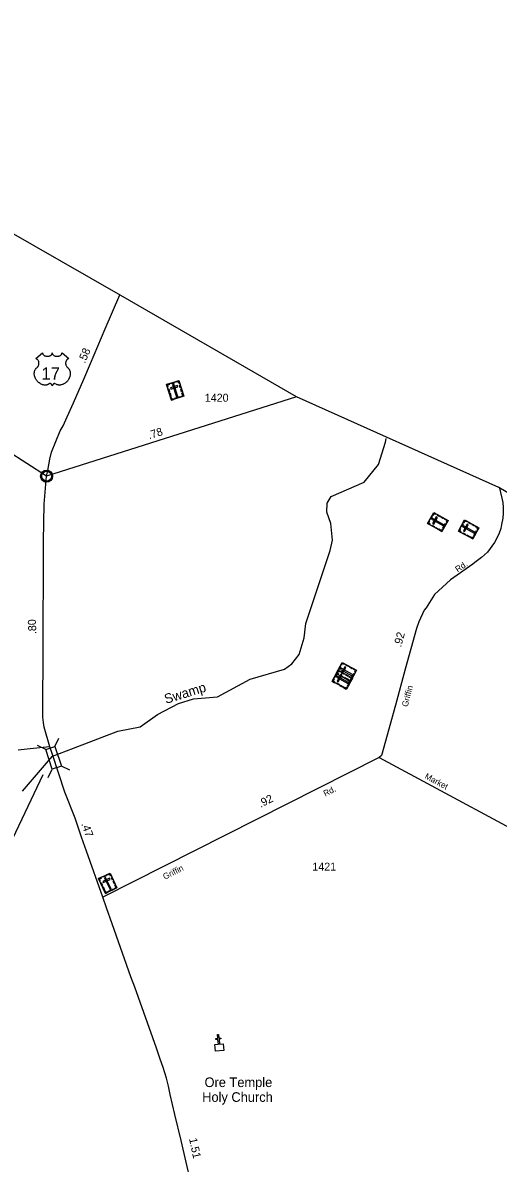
# Model space of a CAD drawing. Extents: x 2532689 to 2764727, y 536648 to 732970.
# Drawn here: x 2569798 to 2577230, y 701027 to 718838 of the extents above; entities that cross this region are included whole.
import ezdxf

# ---------------------------------------------------------------- set-up
doc = ezdxf.new("R2010")
doc.units = 0
for name, color, linetype in [('Exist Boundary Political CountyLine', 7, 'Continuous'), ('Exist Civil Demographics Community CELL', 7, 'Continuous'), ('Exist Cultural Cemetery CELL', 7, 'Continuous'), ('Exist Cultural Church CELL', 7, 'Continuous'), ('Exist Cultural Church Label', 7, 'Continuous'), ('Exist Hydrographic Creek Single Shore', 7, 'Continuous'), ('Exist Hydrographic Swamp Label', 7, 'Continuous'), ('Exist Road Primary US Attributed', 7, 'Continuous'), ('Exist Road Primary US Mileage Hundredths English Label', 7, 'Continuous'), ('Exist Road Primary US Shield CELL', 7, 'Continuous'), ('Exist Road Primary US Shield Number Label', 7, 'Continuous'), ('Exist Road Primary US Structure Standard Bridge CELL', 7, 'Continuous'), ('Exist Road Primary US Structure Standard Bridge Number Label', 7, 'Continuous'), ('Exist Road Secondary Mileage Hundredths English Label', 7, 'Continuous'), ('Exist Road Secondary Type 51 Attributed', 7, 'Continuous'), ('Exist Road Secondary Type 51 Label', 7, 'Continuous'), ('Exist Road Secondary Type 51 Number Label', 7, 'Continuous')]:
    doc.layers.add(name, color=color, linetype=linetype)

msp = doc.modelspace()

# ---------------------------------------------------------------- linework, layer by layer
at = {"layer": 'Exist Boundary Political CountyLine'}
msp.add_lwpolyline([(2594930, 702539), (2594125, 702951), (2591448, 704307), (2588259, 705761), (2583625, 707815), (2577241, 711578), (2574077, 712998), (2571328, 714581), (2560378, 720855), (2555265, 723493), (2546974, 728176), (2544857, 729105)], dxfattribs=at)
at = {"layer": 'Exist Civil Demographics Community CELL'}
msp.add_lwpolyline([(2570092, 711769), (2570093, 711775), (2570095, 711781), (2570098, 711789), (2570101, 711794), (2570104, 711800), (2570108, 711805), (2570112, 711810), (2570117, 711814), (2570122, 711819), (2570128, 711822), (2570132, 711825), (2570138, 711828), (2570143, 711830), (2570149, 711832), (2570153, 711833), (2570158, 711834), (2570162, 711834), (2570168, 711835), (2570173, 711835), (2570178, 711834), (2570183, 711834), (2570188, 711833), (2570193, 711831), (2570198, 711829), (2570205, 711826), (2570211, 711823), (2570216, 711819), (2570221, 711815), (2570225, 711812), (2570229, 711808), (2570233, 711803), (2570236, 711798), (2570239, 711793), (2570241, 711788), (2570243, 711783), (2570245, 711778), (2570246, 711774), (2570247, 711768), (2570248, 711763), (2570248, 711757), (2570248, 711751), (2570248, 711745), (2570247, 711740), (2570245, 711734), (2570243, 711728), (2570241, 711723), (2570238, 711717), (2570234, 711712), (2570231, 711707), (2570227, 711702), (2570221, 711697), (2570216, 711693), (2570211, 711690), (2570207, 711687), (2570200, 711684), (2570193, 711681), (2570187, 711680), (2570181, 711678), (2570176, 711678), (2570172, 711678), (2570166, 711678), (2570162, 711678), (2570156, 711679), (2570150, 711680), (2570146, 711681), (2570140, 711683), (2570136, 711685), (2570132, 711688), (2570125, 711692), (2570120, 711696), (2570115, 711700), (2570110, 711705), (2570107, 711709), (2570104, 711713), (2570100, 711720), (2570098, 711724), (2570096, 711728), (2570094, 711736), (2570092, 711743), (2570092, 711748), (2570091, 711755), (2570091, 711759), (2570092, 711766)], close=True, dxfattribs=at)
for radius in [94.3, 76.7]:
    msp.add_circle((2570170, 711757), radius, dxfattribs=at)
at = {"layer": 'Exist Cultural Cemetery CELL'}
for points in [[(2572045, 713189), (2572235, 713249), (2572313, 713007), (2572123, 712946)], [(2572058, 713147), (2572069, 713151), (2572059, 713181), (2572098, 713194), (2572095, 713204), (2572045, 713189)], [(2572105, 713136), (2572111, 713118), (2572223, 713154), (2572217, 713172)], [(2572116, 713211), (2572165, 713227), (2572169, 713216), (2572119, 713200)], [(2572158, 713194), (2572140, 713188), (2572202, 712995), (2572220, 713001)], [(2572248, 713208), (2572237, 713205), (2572227, 713235), (2572189, 713223), (2572185, 713233), (2572235, 713249)], [(2572260, 713135), (2572246, 713176), (2572257, 713180), (2572270, 713138)], [(2572081, 713077), (2572068, 713118), (2572079, 713121), (2572092, 713080)], [(2572102, 713013), (2572088, 713054), (2572099, 713057), (2572113, 713016)], [(2572155, 712956), (2572151, 712967), (2572130, 712960), (2572118, 712999), (2572107, 712995), (2572123, 712946)], [(2572174, 712975), (2572255, 713000), (2572259, 712990), (2572178, 712964)], [(2572280, 713072), (2572266, 713113), (2572277, 713117), (2572291, 713076)], [(2572281, 712997), (2572278, 713008), (2572299, 713014), (2572286, 713053), (2572297, 713056), (2572313, 713007)], [(2576126, 711016), (2576222, 711190), (2576445, 711067), (2576348, 710893)], [(2576164, 710995), (2576169, 711005), (2576141, 711021), (2576161, 711056), (2576151, 711062), (2576126, 711016)], [(2576162, 711081), (2576187, 711126), (2576197, 711121), (2576172, 711076)], [(2576204, 711097), (2576195, 711081), (2576373, 710983), (2576382, 710999)], [(2576260, 711169), (2576255, 711160), (2576227, 711175), (2576207, 711140), (2576197, 711145), (2576222, 711190)], [(2576205, 711019), (2576221, 711010), (2576279, 711113), (2576262, 711122)], [(2576319, 711124), (2576281, 711145), (2576286, 711155), (2576324, 711134)], [(2576376, 711092), (2576338, 711113), (2576344, 711123), (2576382, 711102)], [(2576429, 711038), (2576419, 711043), (2576430, 711063), (2576394, 711082), (2576400, 711092), (2576445, 711067)], [(2576609, 710900), (2576705, 711074), (2576928, 710951), (2576831, 710777)], [(2576743, 711053), (2576738, 711043), (2576710, 711059), (2576690, 711024), (2576680, 711029), (2576705, 711074)], [(2576802, 711008), (2576764, 711029), (2576769, 711039), (2576807, 711018)], [(2576228, 710959), (2576191, 710980), (2576196, 710990), (2576234, 710969)], [(2576287, 710927), (2576249, 710948), (2576255, 710958), (2576293, 710937)], [(2576364, 710922), (2576354, 710927), (2576344, 710908), (2576308, 710928), (2576303, 710918), (2576348, 710893)], [(2576366, 710949), (2576407, 711023), (2576417, 711017), (2576376, 710943)], [(2576647, 710879), (2576652, 710889), (2576624, 710905), (2576644, 710940), (2576634, 710946), (2576609, 710900)], [(2576645, 710965), (2576670, 711010), (2576680, 711005), (2576655, 710959)], [(2576711, 710843), (2576674, 710864), (2576679, 710874), (2576717, 710853)], [(2576687, 710981), (2576678, 710965), (2576856, 710867), (2576865, 710883)], [(2576688, 710903), (2576704, 710894), (2576762, 710997), (2576745, 711006)], [(2576859, 710976), (2576821, 710997), (2576827, 711007), (2576865, 710986)], [(2576849, 710832), (2576890, 710907), (2576900, 710901), (2576859, 710827)], [(2576912, 710922), (2576902, 710927), (2576913, 710947), (2576877, 710966), (2576883, 710976), (2576928, 710951)], [(2576770, 710811), (2576732, 710832), (2576738, 710842), (2576776, 710820)], [(2576847, 710806), (2576837, 710811), (2576827, 710792), (2576791, 710812), (2576786, 710802), (2576831, 710777)], [(2574633, 708553), (2574730, 708727), (2574952, 708603), (2574856, 708429)], [(2574695, 708675), (2574792, 708849), (2575014, 708725), (2574918, 708551)], [(2574733, 708654), (2574739, 708664), (2574710, 708679), (2574730, 708715), (2574720, 708720), (2574695, 708675)], [(2574767, 708706), (2574762, 708696), (2574734, 708711), (2574714, 708676), (2574704, 708681), (2574730, 708727)], [(2574731, 708740), (2574756, 708785), (2574766, 708779), (2574741, 708734)], [(2574774, 708756), (2574765, 708740), (2574942, 708641), (2574951, 708657)], [(2574830, 708828), (2574824, 708818), (2574796, 708834), (2574776, 708798), (2574767, 708804), (2574792, 708849)], [(2574775, 708677), (2574791, 708668), (2574848, 708771), (2574832, 708780)], [(2574888, 708782), (2574850, 708803), (2574856, 708813), (2574894, 708792)], [(2574946, 708750), (2574908, 708771), (2574913, 708781), (2574951, 708760)], [(2574998, 708696), (2574988, 708702), (2574999, 708721), (2574964, 708741), (2574969, 708750), (2575014, 708725)], [(2574671, 708532), (2574676, 708541), (2574648, 708557), (2574668, 708593), (2574658, 708598), (2574633, 708553)], [(2574669, 708617), (2574694, 708663), (2574704, 708657), (2574679, 708612)], [(2574711, 708634), (2574702, 708617), (2574880, 708519), (2574889, 708535)], [(2574712, 708555), (2574729, 708546), (2574786, 708649), (2574769, 708658)], [(2574798, 708618), (2574760, 708639), (2574766, 708649), (2574803, 708628)], [(2574826, 708660), (2574788, 708681), (2574793, 708691), (2574831, 708670)], [(2574857, 708585), (2574819, 708606), (2574824, 708616), (2574862, 708595)], [(2574883, 708628), (2574846, 708649), (2574851, 708659), (2574889, 708638)], [(2574934, 708580), (2574924, 708586), (2574913, 708566), (2574878, 708586), (2574872, 708576), (2574918, 708551)], [(2574873, 708485), (2574915, 708559), (2574925, 708553), (2574883, 708479)], [(2574936, 708574), (2574926, 708580), (2574937, 708599), (2574901, 708619), (2574907, 708628), (2574952, 708603)], [(2574936, 708607), (2574977, 708681), (2574987, 708676), (2574946, 708601)], [(2574736, 708496), (2574698, 708517), (2574703, 708527), (2574741, 708506)], [(2574794, 708463), (2574756, 708484), (2574762, 708494), (2574800, 708473)], [(2574872, 708458), (2574862, 708464), (2574851, 708444), (2574815, 708464), (2574810, 708454), (2574855, 708429)], [(2570981, 705471), (2571161, 705556), (2571270, 705326), (2571090, 705241)], [(2571048, 705503), (2571095, 705525), (2571100, 705514), (2571053, 705492)], [(2571180, 705517), (2571169, 705512), (2571156, 705541), (2571119, 705524), (2571114, 705534), (2571161, 705556)], [(2571000, 705432), (2571010, 705437), (2570996, 705466), (2571033, 705483), (2571028, 705493), (2570981, 705471)], [(2571031, 705365), (2571013, 705404), (2571023, 705409), (2571042, 705370)], [(2571060, 705304), (2571042, 705343), (2571052, 705348), (2571071, 705309)], [(2571047, 705427), (2571055, 705410), (2571162, 705460), (2571154, 705477)], [(2571092, 705491), (2571075, 705483), (2571162, 705300), (2571179, 705308)], [(2571201, 705446), (2571182, 705485), (2571192, 705490), (2571211, 705451)], [(2571229, 705387), (2571210, 705426), (2571221, 705431), (2571239, 705391)], [(2571240, 705312), (2571235, 705322), (2571255, 705332), (2571238, 705368), (2571248, 705373), (2571270, 705326)], [(2571120, 705255), (2571115, 705265), (2571095, 705256), (2571078, 705292), (2571068, 705288), (2571090, 705241)], [(2571137, 705276), (2571214, 705312), (2571219, 705302), (2571142, 705265)]]:
    msp.add_lwpolyline(points, close=True, dxfattribs=at)
at = {"layer": 'Exist Cultural Church CELL'}
msp.add_lwpolyline([(2572800, 702880), (2572857, 702886), (2572849, 702961), (2572817, 702958), (2572815, 702974), (2572847, 702977), (2572841, 703037), (2572856, 703039), (2572863, 702979), (2572895, 702982), (2572896, 702967), (2572865, 702963), (2572873, 702887), (2572930, 702893), (2572941, 702788), (2572811, 702774)], close=True, dxfattribs=at)
at = {"layer": 'Exist Hydrographic Creek Single Shore'}
msp.add_lwpolyline([(2569792, 706836), (2570263, 707386), (2570588, 707509), (2571283, 707773), (2571631, 707840), (2571902, 708035), (2572232, 708209), (2572464, 708281), (2572839, 708312), (2573350, 708589), (2573889, 708742), (2574004, 708826), (2574118, 708971), (2574196, 709231), (2574225, 709455), (2574603, 710597), (2574641, 710756), (2574611, 711020), (2574549, 711195), (2574555, 711337), (2574619, 711438), (2575132, 711665), (2575360, 711937), (2575469, 712290), (2575476, 712347)], dxfattribs=at)
at = {"layer": 'Exist Road Primary US Attributed'}
for points in [[(2570170, 711757), (2570187, 711844), (2570221, 712021), (2570248, 712130), (2570384, 712467), (2570428, 712543), (2570490, 712682), (2570592, 712905), (2570751, 713273), (2570856, 713517), (2571084, 714056), (2571316, 714588)], [(2570219, 707529), (2570132, 707835), (2570119, 707909), (2570112, 707991), (2570110, 708236), (2570114, 708908), (2570121, 710744), (2570132, 711320), (2570170, 711757)], [(2570260, 707410), (2570219, 707529)], [(2571047, 705182), (2570795, 705902), (2570715, 706121), (2570614, 706416), (2570456, 706822), (2570260, 707410)], [(2573242, 697550), (2573206, 697642), (2573182, 697726), (2573055, 698109), (2572920, 698500), (2572892, 698619), (2572827, 698872), (2572759, 699176), (2572489, 700447), (2572435, 700698), (2572381, 700908), (2572274, 701380), (2572177, 701786), (2572102, 702101), (2572073, 702230), (2572042, 702355), (2571992, 702523), (2571946, 702653), (2571886, 702823), (2571550, 703777), (2571487, 703940), (2571197, 704767), (2571106, 705016), (2571047, 705182)]]:
    msp.add_lwpolyline(points, dxfattribs=at)
at = {"layer": 'Exist Road Primary US Shield CELL'}
msp.add_lwpolyline([(2570106, 713681), (2570107, 713676), (2570108, 713671), (2570109, 713668), (2570111, 713663), (2570115, 713657), (2570121, 713651), (2570127, 713646), (2570131, 713643), (2570138, 713639), (2570147, 713636), (2570156, 713633), (2570165, 713631), (2570175, 713630), (2570186, 713630), (2570196, 713631), (2570209, 713633), (2570214, 713635), (2570220, 713637), (2570226, 713639), (2570232, 713642), (2570238, 713646), (2570241, 713649), (2570247, 713654), (2570252, 713660), (2570254, 713663), (2570255, 713666), (2570257, 713672), (2570258, 713675), (2570258, 713681), (2570259, 713676), (2570259, 713673), (2570260, 713670), (2570261, 713667), (2570264, 713662), (2570266, 713658), (2570271, 713653), (2570274, 713650), (2570277, 713648), (2570284, 713643), (2570292, 713639), (2570296, 713637), (2570301, 713635), (2570306, 713634), (2570312, 713632), (2570317, 713631), (2570323, 713630), (2570329, 713630), (2570333, 713630), (2570339, 713630), (2570344, 713630), (2570350, 713631), (2570356, 713632), (2570361, 713633), (2570367, 713635), (2570373, 713637), (2570378, 713639), (2570385, 713642), (2570390, 713646), (2570394, 713649), (2570398, 713653), (2570403, 713658), (2570405, 713662), (2570407, 713666), (2570409, 713670), (2570410, 713674), (2570410, 713678), (2570411, 713681), (2570517, 713596), (2570514, 713595), (2570509, 713593), (2570504, 713590), (2570497, 713585), (2570494, 713582), (2570490, 713579), (2570487, 713576), (2570485, 713573), (2570482, 713569), (2570479, 713564), (2570476, 713560), (2570474, 713555), (2570471, 713547), (2570470, 713542), (2570469, 713537), (2570467, 713527), (2570467, 713523), (2570467, 713518), (2570467, 713514), (2570468, 713509), (2570469, 713505), (2570469, 713500), (2570471, 713495), (2570472, 713489), (2570475, 713484), (2570480, 713474), (2570486, 713465), (2570490, 713460), (2570495, 713455), (2570501, 713450), (2570505, 713447), (2570509, 713442), (2570516, 713435), (2570518, 713431), (2570521, 713427), (2570524, 713423), (2570526, 713418), (2570528, 713414), (2570532, 713405), (2570535, 713396), (2570536, 713392), (2570538, 713381), (2570539, 713376), (2570539, 713366), (2570539, 713354), (2570538, 713342), (2570536, 713328), (2570534, 713320), (2570532, 713311), (2570529, 713302), (2570524, 713290), (2570520, 713282), (2570514, 713271), (2570510, 713265), (2570506, 713258), (2570500, 713251), (2570494, 713243), (2570486, 713234), (2570480, 713228), (2570471, 713220), (2570466, 713216), (2570459, 713211), (2570449, 713204), (2570440, 713199), (2570431, 713194), (2570424, 713191), (2570415, 713188), (2570399, 713183), (2570393, 713182), (2570387, 713181), (2570380, 713180), (2570374, 713180), (2570366, 713180), (2570358, 713181), (2570350, 713182), (2570342, 713184), (2570333, 713186), (2570326, 713189), (2570318, 713193), (2570305, 713201), (2570301, 713203), (2570299, 713204), (2570294, 713204), (2570289, 713203), (2570284, 713201), (2570281, 713200), (2570277, 713197), (2570274, 713195), (2570270, 713191), (2570268, 713188), (2570266, 713186), (2570262, 713180), (2570261, 713177), (2570260, 713174), (2570258, 713168), (2570257, 713175), (2570255, 713180), (2570252, 713183), (2570250, 713187), (2570246, 713191), (2570243, 713194), (2570239, 713197), (2570235, 713200), (2570231, 713202), (2570228, 713203), (2570224, 713204), (2570221, 713204), (2570219, 713204), (2570215, 713203), (2570210, 713200), (2570206, 713197), (2570201, 713194), (2570195, 713190), (2570191, 713188), (2570185, 713186), (2570179, 713184), (2570173, 713183), (2570166, 713181), (2570160, 713180), (2570154, 713180), (2570148, 713180), (2570142, 713180), (2570137, 713180), (2570130, 713181), (2570122, 713182), (2570116, 713183), (2570108, 713185), (2570101, 713188), (2570094, 713191), (2570084, 713195), (2570077, 713198), (2570067, 713204), (2570054, 713213), (2570045, 713220), (2570038, 713227), (2570028, 713237), (2570022, 713244), (2570013, 713256), (2570007, 713265), (2570003, 713271), (2569997, 713281), (2569994, 713288), (2569990, 713297), (2569987, 713306), (2569984, 713314), (2569983, 713319), (2569981, 713328), (2569979, 713335), (2569978, 713344), (2569978, 713353), (2569978, 713361), (2569978, 713369), (2569979, 713377), (2569980, 713386), (2569982, 713393), (2569983, 713399), (2569985, 713406), (2569988, 713413), (2569992, 713420), (2569995, 713426), (2570000, 713432), (2570004, 713437), (2570009, 713443), (2570015, 713449), (2570020, 713453), (2570026, 713459), (2570029, 713463), (2570033, 713468), (2570036, 713472), (2570039, 713477), (2570042, 713483), (2570044, 713487), (2570046, 713495), (2570047, 713500), (2570049, 713506), (2570050, 713512), (2570050, 713520), (2570050, 713526), (2570049, 713533), (2570047, 713540), (2570046, 713547), (2570043, 713554), (2570041, 713559), (2570037, 713566), (2570032, 713572), (2570027, 713577), (2570023, 713582), (2570018, 713586), (2570014, 713589), (2570009, 713592), (2570003, 713595), (2570000, 713596)], close=True, dxfattribs=at)
at = {"layer": 'Exist Road Primary US Structure Standard Bridge CELL'}
for p, q in [((2570297, 707534), (2570363, 707666)), ((2570157, 707488), (2570026, 707553)), ((2570193, 707050), (2570259, 707182)), ((2570533, 707164), (2570401, 707229))]:
    msp.add_line(p, q, dxfattribs=at)
msp.add_lwpolyline([(2570259, 707182), (2570157, 707487), (2570300, 707535), (2570401, 707229)], close=True, dxfattribs=at)
at = {"layer": 'Exist Road Primary US Structure Standard Bridge Number Label'}
msp.add_line((2570110, 707091), (2568379, 703456), dxfattribs=at)
at = {"layer": 'Exist Road Secondary Type 51 Attributed'}
for p, q in [((2574079, 712998), (2570170, 711757)), ((2575370, 707364), (2571047, 705182))]:
    msp.add_line(p, q, dxfattribs=at)
for points in [[(2570170, 711757), (2569551, 712154)], [(2577251, 711572), (2577300, 711345), (2577305, 711269), (2577308, 711240), (2577305, 711178), (2577301, 711101), (2577283, 711003), (2577270, 710939), (2577240, 710851), (2577171, 710720), (2577062, 710571), (2576968, 710488), (2576867, 710407), (2576833, 710383), (2576484, 710140), (2576236, 709911), (2576104, 709700), (2576073, 709662), (2575988, 709482), (2575952, 709377), (2575777, 708744), (2575626, 708181), (2575405, 707392), (2575370, 707364)], [(2570219, 707529), (2569915, 707496), (2569726, 707476)], [(2575370, 707364), (2578315, 705781), (2583343, 703051)]]:
    msp.add_lwpolyline(points, dxfattribs=at)

# ---------------------------------------------------------------- texts
at = {"layer": 'Exist Cultural Church Label'}
for s, p in [('Ore Temple', (2572639, 702216)), ('Holy Church', (2572602, 701985))]:
    msp.add_text(s, height=150, dxfattribs=at).set_placement(p)
at = {"layer": 'Exist Hydrographic Swamp Label'}
msp.add_text('Swamp', height=150, rotation=17.1924, dxfattribs=at).set_placement((2572037, 708200))
at = {"layer": 'Exist Road Primary US Mileage Hundredths English Label'}
for s, rotation, p in [('.58', 67.0961, (2570770, 713512)), ('.80', 92.7513, (2570011, 709293)), ('.47', 288.9506, (2570711, 706327)), ('1.51', 281.9869, (2572396, 701409))]:
    msp.add_text(s, height=125, rotation=rotation, dxfattribs=at).set_placement(p)
at = {"layer": 'Exist Road Primary US Shield Number Label'}
msp.add_text('17', height=195, dxfattribs=at).set_placement((2570089, 713262))
at = {"layer": 'Exist Road Secondary Mileage Hundredths English Label'}
for s, rotation, p in [('.78', 17.6123, (2571776, 712332)), ('.92', 74.5676, (2575711, 709078)), ('.92', 26.8032, (2573517, 706577))]:
    msp.add_text(s, height=125, rotation=rotation, dxfattribs=at).set_placement(p)
at = {"layer": 'Exist Road Secondary Type 51 Label'}
for s, rotation, p in [('Rd.', 33.8762, (2576597, 710252)), ('Griffin', 74.9686, (2575812, 708147)), ('Market', 331.7487, (2576072, 707042)), ('Rd.', 26.8032, (2574527, 706751)), ('Griffin', 26.8032, (2572018, 705453))]:
    msp.add_text(s, height=95, rotation=rotation, dxfattribs=at).set_placement(p)
at = {"layer": 'Exist Road Secondary Type 51 Number Label'}
for s, p in [('1420', (2572643, 712920)), ('1421', (2574324, 705596))]:
    msp.add_text(s, height=125, dxfattribs=at).set_placement(p)

doc.saveas('drawing.dxf')
